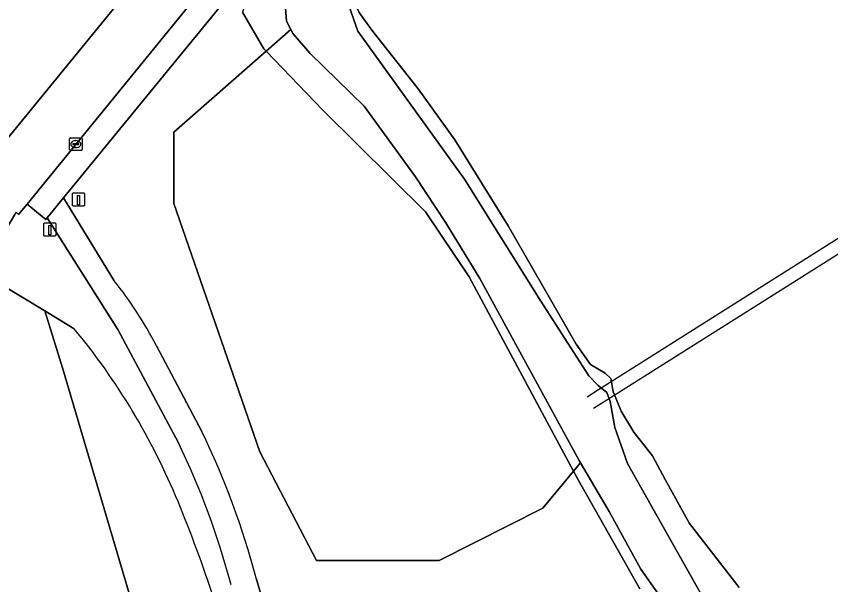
# Model space of a CAD drawing. Extents: x 156412 to 157779, y 382335 to 383768.
# Drawn here: x 157401.8 to 157466.7, y 382810.6 to 382855.9 of the extents above; entities that cross this region are included whole.
import ezdxf

# ---------------------------------------------------------------- set-up
doc = ezdxf.new("R2010")
doc.units = 0
for name, color, linetype in [('IMGEO_Berm_groen', 7, 'Continuous'), ('IMGEO_Erf', 7, 'Continuous'), ('IMGEO_Groenvoorziening', 7, 'Continuous'), ('IMGEO_Hek', 7, 'Continuous'), ('IMGEO_Kolk', 7, 'Continuous'), ('IMGEO_Oever', 7, 'Continuous'), ('IMGEO_Paal', 7, 'Continuous'), ('IMGEO_Rijbaan_lokaal_gesloten', 7, 'Continuous'), ('IMGEO_Voetpad_gesloten', 7, 'Continuous'), ('IMGEO_Voetpad_open', 7, 'Continuous'), ('IMGEO_Waterloop', 7, 'Continuous')]:
    doc.layers.add(name, color=color, linetype=linetype)

msp = doc.modelspace()

# ---------------------------------------------------------------- linework, layer by layer
at = {"layer": 'IMGEO_Berm_groen'}
for points in [[(157404.233, 382839.866), (157404.123, 382839.731), (157402.622, 382840.952), (157401.944, 382840.136), (157401.757, 382840.304), (157401.653, 382840.132), (157399.88, 382837.216)], [(157414.709, 382821.923), (157409.87, 382830.951), (157404.233, 382839.866)], [(157398.891, 382835.371), (157400.551, 382834.55), (157404.047, 382832.437), (157406.391, 382831.02)]]:
    msp.add_lwpolyline(points, dxfattribs=at)
for centre, radius, start, end in [((157364.85, 382796.701), 53.884, 22.41102, 39.56174), ((157357.425, 382794.273), 63.608, 14.89758, 25.76587), ((157315.362, 382776.1), 107.488, 13.70279, 22.50601)]:
    msp.add_arc(centre, radius, start, end, dxfattribs=at)
at = {"layer": 'IMGEO_Erf'}
msp.add_lwpolyline([(157427.729, 382752.571), (157405.454, 382827.915), (157404.047, 382832.437), (157400.551, 382834.55), (157398.891, 382835.371)], dxfattribs=at)
at = {"layer": 'IMGEO_Groenvoorziening'}
for points in [[(157466.739, 382865.212), (157457.912, 382877.442), (157450.838, 382886.074), (157450.273, 382885.417), (157428.625, 382857.248), (157428.787, 382856.905), (157429.116, 382856.213), (157430.116, 382854.824), (157433.823, 382850.143), (157436.749, 382846.081), (157441.008, 382839.217), (157446.43, 382829.792), (157447.568, 382828.175), (157448.726, 382827.479), (157449.199, 382827.049), (157449.241, 382826.801), (157449.376, 382825.997), (157449.478, 382825.749), (157450.009, 382824.457), (157451.026, 382822.775), (157452.502, 382820.906), (157453.532, 382819.01), (157455.451, 382815.507), (157459.422, 382810.4)], [(157398.186, 382842.694), (157420.216, 382869.604)], [(157422.749, 382862.491), (157405.526, 382841.445), (157409.578, 382834.852)], [(157451.506, 382810.288), (157446.547, 382819.034), (157446.207, 382819.668), (157443.764, 382816.729), (157435.504, 382812.542), (157425.714, 382812.542), (157421.184, 382821.22), (157414.339, 382841), (157414.339, 382846.675), (157421.694, 382853.132), (157421.518, 382853.316), (157419.807, 382856.254)], [(157406.391, 382831.02), (157404.047, 382832.437), (157405.454, 382827.915), (157427.729, 382752.571), (157427.371, 382752.156), (157427.698, 382751.868), (157420.274, 382743.463), (157424.079, 382744.862), (157429.986, 382751.879), (157424.646, 382774.568), (157426.845, 382777.314), (157419.791, 382801.562)], [(157412.943, 382829.655), (157416.573, 382822.823)], [(157420.895, 382811.158), (157435.858, 382760.204)]]:
    msp.add_lwpolyline(points, dxfattribs=at)
msp.add_lwpolyline([(157446.207, 382819.668), (157437.898, 382835.158), (157434.412, 382840.333), (157426.211, 382848.436), (157421.694, 382853.132), (157414.339, 382846.675), (157414.339, 382841), (157421.184, 382821.22), (157425.714, 382812.542), (157435.504, 382812.542), (157443.764, 382816.729)], close=True, dxfattribs=at)
for centre, radius, start, end in [((157385.079, 382815.302), 31.343, 27.25451, 38.59071), ((157364.85, 382796.701), 53.884, 22.41102, 39.56174), ((157357.459, 382794.287), 65.641, 14.89286, 25.76749), ((157315.362, 382776.1), 107.488, 13.70279, 22.50601)]:
    msp.add_arc(centre, radius, start, end, dxfattribs=at)
at = {"layer": 'IMGEO_Hek'}
for points in [[(157482.196, 382847.585), (157448.197, 382826.143), (157447.288, 382825.57)], [(157447.805, 382824.695), (157448.652, 382825.229), (157482.704, 382846.687)]]:
    msp.add_lwpolyline(points, dxfattribs=at)
at = {"layer": 'IMGEO_Kolk'}
for p, q in [((157406.011, 382845.308), (157406.011, 382846.16)), ((157406.086, 382846.234), (157406.938, 382846.234)), ((157406.27, 382845.728), (157406.27, 382845.74)), ((157406.708, 382845.691), (157406.31, 382845.691)), ((157406.313, 382845.777), (157406.711, 382845.777)), ((157406.499, 382846.014), (157406.524, 382846.014)), ((157406.754, 382845.74), (157406.754, 382845.728)), ((157407.012, 382846.16), (157407.012, 382845.308)), ((157406.938, 382845.234), (157406.086, 382845.234)), ((157406.522, 382845.454), (157406.497, 382845.454))]:
    msp.add_line(p, q, dxfattribs=at)
for points in [[(157406.011, 382845.308), (157406.011, 382846.16)], [(157406.086, 382846.234), (157406.938, 382846.234)], [(157407.012, 382846.16), (157407.012, 382845.308)], [(157406.938, 382845.234), (157406.086, 382845.234)]]:
    msp.add_lwpolyline(points, dxfattribs=at)
for centre, radius, start, end in [((157406.088, 382846.158), 0.0765, 91.55205, 178.44795), ((157406.088, 382846.158), 0.0765, 91.55205, 178.44795), ((157406.31, 382845.737), 0.0403, 85.87752, 175.75265), ((157406.307, 382845.727), 0.0366, 178.93798, 274.71019), ((157406.711, 382845.734), 0.043, 264.86636, 352.45326), ((157406.715, 382845.739), 0.0386, 1.73085, 96.63898), ((157406.936, 382846.158), 0.0765, 1.55205, 88.44795), ((157406.936, 382846.158), 0.0765, 1.55205, 88.44795), ((157406.088, 382845.31), 0.0765, 181.55205, 268.44795), ((157406.088, 382845.31), 0.0765, 181.55205, 268.44795), ((157406.936, 382845.31), 0.0765, 271.55205, 358.44795), ((157406.936, 382845.31), 0.0765, 271.55205, 358.44795)]:
    msp.add_arc(centre, radius, start, end, dxfattribs=at)
for centre, major_axis, ratio, start_param, end_param in [((157406.498, 382845.734), (-0.387, 0.002), 0.722429, 4.712389, 7.853982), ((157406.523, 382845.734), (-0.39, 0.002), 0.717154, 1.570796, 4.712389)]:
    msp.add_ellipse(centre, major_axis=major_axis, ratio=ratio, start_param=start_param, end_param=end_param, dxfattribs=at)
at = {"layer": 'IMGEO_Oever'}
for points in [[(157423.242, 382856.566), (157423.234, 382857.47), (157423.413, 382858.342), (157423.469, 382858.425), (157423.562, 382858.461), (157423.235, 382859.3), (157424.436, 382859.762), (157424.717, 382858.912), (157424.811, 382858.943), (157424.698, 382859.286), (157425.185, 382862.271), (157423.424, 382861.688), (157422.003, 382860.651), (157420.799, 382859.291), (157420.248, 382858.099), (157420.01, 382856.869), (157419.807, 382856.254), (157421.518, 382853.316), (157421.694, 382853.132), (157423.669, 382854.866), (157423.327, 382855.538)], [(157436.035, 382839.475), (157433.613, 382843.134), (157429.525, 382848.758), (157425.214, 382852.959), (157423.84, 382854.528), (157423.669, 382854.866), (157421.694, 382853.132), (157426.211, 382848.436), (157434.412, 382840.333), (157437.898, 382835.158), (157446.207, 382819.668), (157446.757, 382820.331), (157446.676, 382820.467), (157438.732, 382835.039)]]:
    msp.add_lwpolyline(points, close=True, dxfattribs=at)
for points in [[(157449.478, 382825.749), (157449.376, 382825.997), (157449.241, 382826.801), (157449.199, 382827.049), (157448.726, 382827.479), (157447.568, 382828.175), (157446.43, 382829.792), (157441.008, 382839.217), (157436.749, 382846.081), (157433.823, 382850.143), (157430.116, 382854.824), (157429.116, 382856.213), (157428.787, 382856.905), (157428.118, 382857.248), (157429.009, 382854.732), (157437.516, 382842.954), (157443.608, 382833.226), (157447.445, 382827.267), (157448.169, 382826.5), (157448.872, 382825.947), (157449.126, 382825.238), (157449.504, 382823.15), (157450.517, 382820.273), (157456.542, 382809.584)], [(157459.422, 382810.4), (157455.451, 382815.507), (157453.532, 382819.01), (157452.502, 382820.906), (157451.026, 382822.775), (157450.009, 382824.457), (157449.478, 382825.749)], [(157459.444, 382800.718), (157451.579, 382811.853), (157449.059, 382816.463), (157446.757, 382820.331), (157446.207, 382819.668), (157446.547, 382819.034), (157451.506, 382810.288)]]:
    msp.add_lwpolyline(points, dxfattribs=at)
at = {"layer": 'IMGEO_Paal'}
for p, q in [((157406.224, 382841.746), (157406.224, 382840.905)), ((157406.224, 382841.746), (157406.224, 382840.905)), ((157407.14, 382841.83), (157406.299, 382841.83)), ((157407.14, 382841.83), (157406.299, 382841.83)), ((157407.224, 382840.914), (157407.224, 382841.755)), ((157407.224, 382840.914), (157407.224, 382841.755)), ((157406.308, 382840.83), (157407.149, 382840.83)), ((157406.308, 382840.83), (157407.149, 382840.83)), ((157403.936, 382839.35), (157403.936, 382838.509)), ((157403.936, 382839.35), (157403.936, 382838.509)), ((157404.852, 382839.434), (157404.011, 382839.434)), ((157404.852, 382839.434), (157404.011, 382839.434)), ((157404.936, 382838.518), (157404.936, 382839.359)), ((157404.936, 382838.518), (157404.936, 382839.359)), ((157404.02, 382838.434), (157404.861, 382838.434)), ((157404.02, 382838.434), (157404.861, 382838.434))]:
    msp.add_line(p, q, dxfattribs=at)
for points in [[(157406.639, 382841.643), (157406.799, 382841.643), (157406.799, 382840.91), (157406.639, 382840.91), (157406.639, 382841.643)], [(157404.351, 382839.247), (157404.511, 382839.247), (157404.511, 382838.514), (157404.351, 382838.514), (157404.351, 382839.247)]]:
    msp.add_lwpolyline(points, dxfattribs=at)
for centre, start, end in [((157406.302, 382841.752), 92.4484, 184.28452), ((157406.302, 382841.752), 92.4484, 184.28452), ((157407.146, 382841.752), 2.4484, 94.28452), ((157407.146, 382841.752), 2.4484, 94.28452), ((157406.302, 382840.908), 182.4484, 274.28452), ((157406.302, 382840.908), 182.4484, 274.28452), ((157407.146, 382840.908), 272.4484, 4.28452), ((157407.146, 382840.908), 272.4484, 4.28452), ((157404.014, 382839.356), 92.4484, 184.28452), ((157404.014, 382839.356), 92.4484, 184.28452), ((157404.858, 382839.356), 2.4484, 94.28452), ((157404.858, 382839.356), 2.4484, 94.28452), ((157404.014, 382838.512), 182.4484, 274.28452), ((157404.014, 382838.512), 182.4484, 274.28452), ((157404.858, 382838.512), 272.4484, 4.28452), ((157404.858, 382838.512), 272.4484, 4.28452)]:
    msp.add_arc(centre, 0.0779, start, end, dxfattribs=at)
at = {"layer": 'IMGEO_Rijbaan_lokaal_gesloten'}
for points in [[(157444.233, 382899.253), (157441.176, 382895.37), (157420.216, 382869.604), (157398.186, 382842.694)], [(157399.88, 382837.216), (157401.653, 382840.132), (157401.757, 382840.304), (157401.944, 382840.136), (157402.622, 382840.952), (157421.972, 382864.675), (157444.712, 382892.597), (157448.789, 382897.609)]]:
    msp.add_lwpolyline(points, dxfattribs=at)
at = {"layer": 'IMGEO_Voetpad_gesloten'}
for points in [[(157409.578, 382834.852), (157405.526, 382841.445), (157404.233, 382839.866), (157409.87, 382830.951), (157414.709, 382821.923)], [(157416.573, 382822.823), (157412.943, 382829.655)], [(157435.858, 382760.204), (157420.895, 382811.158)]]:
    msp.add_lwpolyline(points, dxfattribs=at)
for centre, radius, start, end in [((157385.079, 382815.302), 31.343, 27.25451, 38.59071), ((157357.459, 382794.287), 65.641, 14.89286, 25.76749), ((157357.425, 382794.273), 63.608, 14.89758, 25.76587)]:
    msp.add_arc(centre, radius, start, end, dxfattribs=at)
at = {"layer": 'IMGEO_Voetpad_open'}
msp.add_lwpolyline([(157448.789, 382897.609), (157444.712, 382892.597), (157421.972, 382864.675), (157402.622, 382840.952), (157404.123, 382839.731), (157404.233, 382839.866), (157405.526, 382841.445), (157422.749, 382862.491), (157446.199, 382891.315), (157451.588, 382897.934), (157459.407, 382902.276), (157462.007, 382897.603), (157463.26, 382898.314), (157463.423, 382898.407), (157461.169, 382902.503)], dxfattribs=at)
at = {"layer": 'IMGEO_Waterloop'}
for points in [[(157456.542, 382809.584), (157450.517, 382820.273), (157449.504, 382823.15), (157449.126, 382825.238), (157448.872, 382825.947), (157448.169, 382826.5), (157447.445, 382827.267), (157443.608, 382833.226), (157437.516, 382842.954), (157429.009, 382854.732), (157428.118, 382857.248)], [(157423.242, 382856.566), (157423.327, 382855.538), (157423.669, 382854.866), (157423.84, 382854.528), (157425.214, 382852.959), (157429.525, 382848.758), (157433.613, 382843.134), (157436.035, 382839.475), (157438.732, 382835.039), (157446.676, 382820.467), (157446.757, 382820.331), (157449.059, 382816.463), (157451.579, 382811.853), (157459.444, 382800.718)]]:
    msp.add_lwpolyline(points, dxfattribs=at)

doc.saveas('drawing.dxf')
